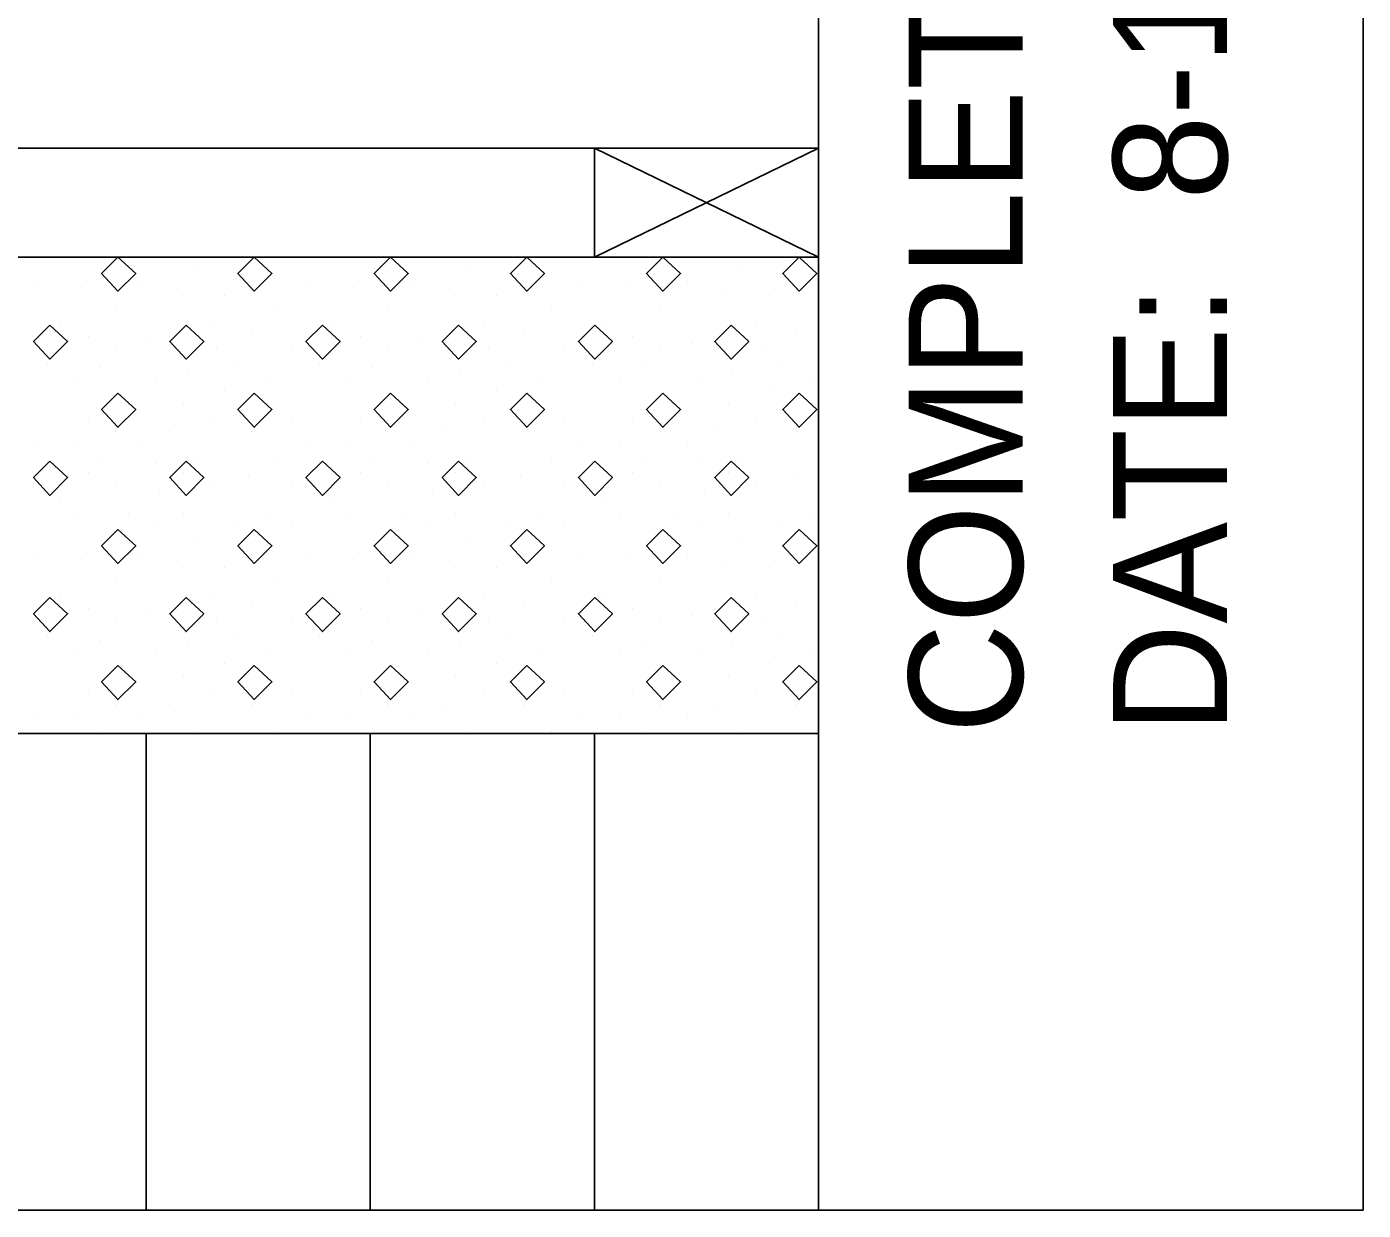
# Model space of a CAD drawing. Extents: x 1313964 to 1316843, y 2087046 to 2096619.
# Drawn here: x 1314130.76 to 1314136.72, y 2089873.43 to 2089878.72 of the extents above; entities that cross this region are included whole.
import ezdxf

# ---------------------------------------------------------------- set-up
doc = ezdxf.new("R2010")
doc.units = 0
doc.layers.add('B-Sub-Contour', color=7, linetype='Continuous')
doc.layers.add('Default', color=7, linetype='Continuous')

# ---------------------------------------------------------------- blocks, each defined once
blk = doc.blocks.new('POINT_DISPLAY')
at = {"layer": 'Default'}
blk.add_line((0, 0), (0, 0), dxfattribs=at)

msp = doc.modelspace()

# ---------------------------------------------------------------- linework, layer by layer
at = {"layer": 'B-Sub-Contour'}
for points in [[(1314136.7248, 2089873.4343), (1314136.7248, 2089916.3058), (1314075.306, 2089916.3058), (1314075.306, 2089873.4343), (1314136.7248, 2089873.4343)], [(1314134.2924, 2089873.4343), (1314134.2924, 2089916.3058)], [(1314134.2924, 2089878.1775), (1314089.2925, 2089878.1775)], [(1314133.2924, 2089877.691), (1314134.2924, 2089878.1775)], [(1314134.2924, 2089877.691), (1314133.2924, 2089878.1775)], [(1314133.2924, 2089877.691), (1314133.2924, 2089878.1775)], [(1314134.2924, 2089877.691), (1314134.2924, 2089878.1775)], [(1314134.2924, 2089877.691), (1314082.6033, 2089877.691)], [(1314134.2924, 2089875.5627), (1314082.6033, 2089875.5627)], [(1314131.2924, 2089873.4343), (1314131.2924, 2089875.5627)], [(1314132.2924, 2089873.4343), (1314132.2924, 2089875.5627)], [(1314132.2924, 2089873.4343), (1314132.2924, 2089875.5627)], [(1314133.2924, 2089873.4343), (1314133.2924, 2089875.5627)], [(1314134.2924, 2089875.3194), (1314134.2924, 2089875.5627)], [(1314134.2924, 2089875.3194), (1314134.2924, 2089875.5627)], [(1314134.2924, 2089873.4343), (1314134.2924, 2089873.6775)], [(1314134.2924, 2089873.4343), (1314134.2924, 2089873.6775)]]:
    msp.add_lwpolyline(points, dxfattribs=at)
for points in [[(1314131.166, 2089877.691), (1314131.093, 2089877.6181), (1314131.166, 2089877.539), (1314131.2451, 2089877.6181)], [(1314131.7741, 2089877.691), (1314131.7012, 2089877.6181), (1314131.7741, 2089877.539), (1314131.8532, 2089877.6181)], [(1314132.3822, 2089877.691), (1314132.3093, 2089877.6181), (1314132.3822, 2089877.539), (1314132.4613, 2089877.6181)], [(1314132.9903, 2089877.691), (1314132.9174, 2089877.6181), (1314132.9903, 2089877.539), (1314133.0694, 2089877.6181)], [(1314133.5984, 2089877.691), (1314133.5255, 2089877.6181), (1314133.5984, 2089877.539), (1314133.6775, 2089877.6181)], [(1314134.2066, 2089877.691), (1314134.1336, 2089877.6181), (1314134.2066, 2089877.539), (1314134.2856, 2089877.6181)], [(1314130.862, 2089877.387), (1314130.789, 2089877.314), (1314130.862, 2089877.235), (1314130.941, 2089877.314)], [(1314131.4701, 2089877.387), (1314131.3971, 2089877.314), (1314131.4701, 2089877.235), (1314131.5491, 2089877.314)], [(1314132.0782, 2089877.387), (1314132.0052, 2089877.314), (1314132.0782, 2089877.235), (1314132.1572, 2089877.314)], [(1314132.6863, 2089877.387), (1314132.6133, 2089877.314), (1314132.6863, 2089877.235), (1314132.7653, 2089877.314)], [(1314133.2944, 2089877.387), (1314133.2214, 2089877.314), (1314133.2944, 2089877.235), (1314133.3734, 2089877.314)], [(1314133.9025, 2089877.387), (1314133.8295, 2089877.314), (1314133.9025, 2089877.235), (1314133.9816, 2089877.314)], [(1314131.166, 2089877.0829), (1314131.093, 2089877.01), (1314131.166, 2089876.9309), (1314131.2451, 2089877.01)], [(1314131.7741, 2089877.0829), (1314131.7012, 2089877.01), (1314131.7741, 2089876.9309), (1314131.8532, 2089877.01)], [(1314132.3822, 2089877.0829), (1314132.3093, 2089877.01), (1314132.3822, 2089876.9309), (1314132.4613, 2089877.01)], [(1314132.9903, 2089877.0829), (1314132.9174, 2089877.01), (1314132.9903, 2089876.9309), (1314133.0694, 2089877.01)], [(1314133.5984, 2089877.0829), (1314133.5255, 2089877.01), (1314133.5984, 2089876.9309), (1314133.6775, 2089877.01)], [(1314134.2066, 2089877.0829), (1314134.1336, 2089877.01), (1314134.2066, 2089876.9309), (1314134.2856, 2089877.01)], [(1314130.862, 2089876.7789), (1314130.789, 2089876.7059), (1314130.862, 2089876.6268), (1314130.941, 2089876.7059)], [(1314131.4701, 2089876.7789), (1314131.3971, 2089876.7059), (1314131.4701, 2089876.6268), (1314131.5491, 2089876.7059)], [(1314132.0782, 2089876.7789), (1314132.0052, 2089876.7059), (1314132.0782, 2089876.6268), (1314132.1572, 2089876.7059)], [(1314132.6863, 2089876.7789), (1314132.6133, 2089876.7059), (1314132.6863, 2089876.6268), (1314132.7653, 2089876.7059)], [(1314133.2944, 2089876.7789), (1314133.2214, 2089876.7059), (1314133.2944, 2089876.6268), (1314133.3734, 2089876.7059)], [(1314133.9025, 2089876.7789), (1314133.8295, 2089876.7059), (1314133.9025, 2089876.6268), (1314133.9816, 2089876.7059)], [(1314131.166, 2089876.4748), (1314131.093, 2089876.4018), (1314131.166, 2089876.3228), (1314131.2451, 2089876.4018)], [(1314131.7741, 2089876.4748), (1314131.7012, 2089876.4018), (1314131.7741, 2089876.3228), (1314131.8532, 2089876.4018)], [(1314132.3822, 2089876.4748), (1314132.3093, 2089876.4018), (1314132.3822, 2089876.3228), (1314132.4613, 2089876.4018)], [(1314132.9903, 2089876.4748), (1314132.9174, 2089876.4018), (1314132.9903, 2089876.3228), (1314133.0694, 2089876.4018)], [(1314133.5984, 2089876.4748), (1314133.5255, 2089876.4018), (1314133.5984, 2089876.3228), (1314133.6775, 2089876.4018)], [(1314134.2066, 2089876.4748), (1314134.1336, 2089876.4018), (1314134.2066, 2089876.3228), (1314134.2856, 2089876.4018)], [(1314130.862, 2089876.1708), (1314130.789, 2089876.0978), (1314130.862, 2089876.0187), (1314130.941, 2089876.0978)], [(1314131.4701, 2089876.1708), (1314131.3971, 2089876.0978), (1314131.4701, 2089876.0187), (1314131.5491, 2089876.0978)], [(1314132.0782, 2089876.1708), (1314132.0052, 2089876.0978), (1314132.0782, 2089876.0187), (1314132.1572, 2089876.0978)], [(1314132.6863, 2089876.1708), (1314132.6133, 2089876.0978), (1314132.6863, 2089876.0187), (1314132.7653, 2089876.0978)], [(1314133.2944, 2089876.1708), (1314133.2214, 2089876.0978), (1314133.2944, 2089876.0187), (1314133.3734, 2089876.0978)], [(1314133.9025, 2089876.1708), (1314133.8295, 2089876.0978), (1314133.9025, 2089876.0187), (1314133.9816, 2089876.0978)], [(1314131.166, 2089875.8667), (1314131.093, 2089875.7937), (1314131.166, 2089875.7147), (1314131.2451, 2089875.7937)], [(1314131.7741, 2089875.8667), (1314131.7012, 2089875.7937), (1314131.7741, 2089875.7147), (1314131.8532, 2089875.7937)], [(1314132.3822, 2089875.8667), (1314132.3093, 2089875.7937), (1314132.3822, 2089875.7147), (1314132.4613, 2089875.7937)], [(1314132.9903, 2089875.8667), (1314132.9174, 2089875.7937), (1314132.9903, 2089875.7147), (1314133.0694, 2089875.7937)], [(1314133.5984, 2089875.8667), (1314133.5255, 2089875.7937), (1314133.5984, 2089875.7147), (1314133.6775, 2089875.7937)], [(1314134.2066, 2089875.8667), (1314134.1336, 2089875.7937), (1314134.2066, 2089875.7147), (1314134.2856, 2089875.7937)]]:
    msp.add_lwpolyline(points, close=True, dxfattribs=at)

# ---------------------------------------------------------------- block references
at = {"layer": 'B-Sub-Contour', "xscale": 0.019951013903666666, "yscale": 0.019951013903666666, "rotation": 90}
for p in [(1314131.093, 2089877.6409), (1314131.5187, 2089877.6409), (1314132.3093, 2089877.6409), (1314132.7349, 2089877.6409), (1314133.5255, 2089877.6409), (1314133.9512, 2089877.6409), (1314130.789, 2089877.5801), (1314131.2755, 2089877.5801), (1314131.762, 2089877.5801), (1314132.0052, 2089877.5801), (1314132.4917, 2089877.5801), (1314132.9782, 2089877.5801), (1314133.2214, 2089877.5801), (1314133.7079, 2089877.5801), (1314134.1944, 2089877.5801), (1314131.0018, 2089877.5551), (1314131.4303, 2089877.5524), (1314131.6403, 2089877.5192), (1314132.218, 2089877.5551), (1314132.6465, 2089877.5524), (1314132.8566, 2089877.5192), (1314133.4343, 2089877.5551), (1314133.8627, 2089877.5524), (1314134.0728, 2089877.5192), (1314131.1539, 2089877.4584), (1314131.8836, 2089877.4584), (1314132.3701, 2089877.4584), (1314133.0998, 2089877.4584), (1314133.5863, 2089877.4584), (1314130.9106, 2089877.3976), (1314131.5795, 2089877.3976), (1314132.1268, 2089877.3976), (1314132.7957, 2089877.3976), (1314133.343, 2089877.3976), (1314134.012, 2089877.3976), (1314131.0322, 2089877.3368), (1314131.3971, 2089877.3368), (1314131.762, 2089877.3592), (1314132.2485, 2089877.3368), (1314132.6133, 2089877.3368), (1314132.9782, 2089877.3592), (1314133.4647, 2089877.3368), (1314133.8295, 2089877.3368), (1314134.1944, 2089877.3592), (1314131.1539, 2089877.276), (1314131.2921, 2089877.3067), (1314131.6044, 2089877.2818), (1314131.9444, 2089877.276), (1314132.3701, 2089877.276), (1314132.5083, 2089877.3067), (1314132.8206, 2089877.2818), (1314133.1606, 2089877.276), (1314133.5863, 2089877.276), (1314133.7245, 2089877.3067), (1314134.0368, 2089877.2818), (1314130.8498, 2089877.2152), (1314131.0875, 2089877.1962), (1314131.4773, 2089877.1879), (1314131.7012, 2089877.2152), (1314132.066, 2089877.2152), (1314132.3037, 2089877.1962), (1314132.6935, 2089877.1879), (1314132.9174, 2089877.2152), (1314133.2822, 2089877.2152), (1314133.5199, 2089877.1962), (1314133.9097, 2089877.1879), (1314134.1336, 2089877.2152), (1314130.9714, 2089877.1544), (1314131.3363, 2089877.1544), (1314131.8228, 2089877.1544), (1314132.1876, 2089877.1544), (1314132.5525, 2089877.1544), (1314133.039, 2089877.1544), (1314133.4039, 2089877.1544), (1314133.7687, 2089877.1544), (1314134.2552, 2089877.1544), (1314131.6403, 2089877.0936), (1314132.8566, 2089877.0936), (1314134.0728, 2089877.0936), (1314131.2147, 2089877.0328), (1314131.4579, 2089877.0328), (1314132.4309, 2089877.0328), (1314132.6741, 2089877.0328), (1314133.6471, 2089877.0328), (1314133.8903, 2089877.0328), (1314131.0322, 2089876.9719), (1314131.5795, 2089876.9719), (1314131.9444, 2089876.9719), (1314132.2485, 2089876.9719), (1314132.7957, 2089876.9719), (1314133.1606, 2089876.9719), (1314133.4647, 2089876.9719), (1314134.012, 2089876.9719), (1314131.1539, 2089876.9111), (1314131.3971, 2089876.9111), (1314131.762, 2089876.9111), (1314132.3701, 2089876.9111), (1314132.6133, 2089876.9111), (1314132.9782, 2089876.9111), (1314133.5863, 2089876.9111), (1314133.8295, 2089876.9111), (1314134.1944, 2089876.9111), (1314130.789, 2089876.8503), (1314130.9714, 2089876.8503), (1314131.2755, 2089876.8503), (1314132.0052, 2089876.8503), (1314132.1876, 2089876.8503), (1314132.4917, 2089876.8503), (1314133.2214, 2089876.8503), (1314133.4039, 2089876.8503), (1314133.7079, 2089876.8503), (1314130.8498, 2089876.7758), (1314131.093, 2089876.7895), (1314131.3363, 2089876.7682), (1314131.5187, 2089876.7895), (1314131.8836, 2089876.7895), (1314132.066, 2089876.7758), (1314132.3093, 2089876.7895), (1314132.5525, 2089876.7682), (1314132.7349, 2089876.7895), (1314133.0998, 2089876.7895), (1314133.2822, 2089876.7758), (1314133.5255, 2089876.7895), (1314133.7687, 2089876.7682), (1314133.9512, 2089876.7895), (1314131.0322, 2089876.7287), (1314131.4579, 2089876.7287), (1314131.7481, 2089876.7119), (1314132.2485, 2089876.7287), (1314132.6741, 2089876.7287), (1314132.9644, 2089876.7119), (1314133.4647, 2089876.7287), (1314133.8903, 2089876.7287), (1314134.1806, 2089876.7119), (1314131.1539, 2089876.6679), (1314131.3529, 2089876.6483), (1314131.5795, 2089876.6679), (1314131.9444, 2089876.6679), (1314132.3701, 2089876.6679), (1314132.5691, 2089876.6483), (1314132.7957, 2089876.6679), (1314133.1606, 2089876.6679), (1314133.5863, 2089876.6679), (1314133.7853, 2089876.6483), (1314134.012, 2089876.6679), (1314130.9106, 2089876.6071), (1314132.1268, 2089876.6071), (1314133.343, 2089876.6071), (1314130.9714, 2089876.5463), (1314131.2147, 2089876.5463), (1314131.3446, 2089876.5019), (1314131.4579, 2089876.5463), (1314131.8228, 2089876.5463), (1314132.1876, 2089876.5463), (1314132.4309, 2089876.5463), (1314132.5608, 2089876.5019), (1314132.6741, 2089876.5463), (1314133.039, 2089876.5463), (1314133.4039, 2089876.5463), (1314133.6471, 2089876.5463), (1314133.777, 2089876.5019), (1314133.8903, 2089876.5463), (1314134.2552, 2089876.5463), (1314131.7012, 2089876.4855), (1314131.9444, 2089876.4882), (1314132.9174, 2089876.4855), (1314133.1606, 2089876.4882), (1314134.1336, 2089876.4855), (1314131.093, 2089876.4246), (1314131.5187, 2089876.4246), (1314132.3093, 2089876.4246), (1314132.7349, 2089876.4246), (1314133.5255, 2089876.4246), (1314133.9512, 2089876.4246), (1314130.789, 2089876.3638), (1314131.0018, 2089876.3389), (1314131.2755, 2089876.3638), (1314131.4303, 2089876.3362), (1314131.762, 2089876.3638), (1314132.0052, 2089876.3638), (1314132.218, 2089876.3389), (1314132.4917, 2089876.3638), (1314132.6465, 2089876.3362), (1314132.9782, 2089876.3638), (1314133.2214, 2089876.3638), (1314133.4343, 2089876.3389), (1314133.7079, 2089876.3638), (1314133.8627, 2089876.3362), (1314134.1944, 2089876.3638), (1314131.6403, 2089876.303), (1314132.8566, 2089876.303), (1314134.0728, 2089876.303), (1314131.1539, 2089876.2422), (1314131.8836, 2089876.2422), (1314132.3701, 2089876.2422), (1314133.0998, 2089876.2422), (1314133.5863, 2089876.2422), (1314130.9106, 2089876.1814), (1314131.5795, 2089876.1814), (1314131.762, 2089876.143), (1314132.1268, 2089876.1814), (1314132.7957, 2089876.1814), (1314132.9782, 2089876.143), (1314133.343, 2089876.1814), (1314134.012, 2089876.1814), (1314134.1944, 2089876.143), (1314131.0322, 2089876.1206), (1314131.2921, 2089876.0905), (1314131.3971, 2089876.1206), (1314132.2485, 2089876.1206), (1314132.5083, 2089876.0905), (1314132.6133, 2089876.1206), (1314133.4647, 2089876.1206), (1314133.7245, 2089876.0905), (1314133.8295, 2089876.1206), (1314131.1539, 2089876.0598), (1314131.6044, 2089876.0656), (1314131.9444, 2089876.0598), (1314132.3701, 2089876.0598), (1314132.8206, 2089876.0656), (1314133.1606, 2089876.0598), (1314133.5863, 2089876.0598), (1314134.0368, 2089876.0656), (1314130.8498, 2089875.999), (1314131.0875, 2089875.98), (1314131.4773, 2089875.9717), (1314131.7012, 2089875.999), (1314132.066, 2089875.999), (1314132.3037, 2089875.98), (1314132.6935, 2089875.9717), (1314132.9174, 2089875.999), (1314133.2822, 2089875.999), (1314133.5199, 2089875.98), (1314133.9097, 2089875.9717), (1314134.1336, 2089875.999), (1314130.9714, 2089875.9382), (1314131.3363, 2089875.9382), (1314131.8228, 2089875.9382), (1314132.1876, 2089875.9382), (1314132.5525, 2089875.9382), (1314133.039, 2089875.9382), (1314133.4039, 2089875.9382), (1314133.7687, 2089875.9382), (1314134.2552, 2089875.9382), (1314131.6403, 2089875.8774), (1314132.8566, 2089875.8774), (1314134.0728, 2089875.8774), (1314131.2147, 2089875.8165), (1314131.4579, 2089875.8165), (1314132.4309, 2089875.8165), (1314132.6741, 2089875.8165), (1314133.6471, 2089875.8165), (1314133.8903, 2089875.8165), (1314131.0322, 2089875.7557), (1314131.5795, 2089875.7557), (1314131.9444, 2089875.7557), (1314132.2485, 2089875.7557), (1314132.7957, 2089875.7557), (1314133.1606, 2089875.7557), (1314133.4647, 2089875.7557), (1314134.012, 2089875.7557), (1314131.1539, 2089875.6949), (1314131.3971, 2089875.6949), (1314131.762, 2089875.6949), (1314132.3701, 2089875.6949), (1314132.6133, 2089875.6949), (1314132.9782, 2089875.6949), (1314133.5863, 2089875.6949), (1314133.8295, 2089875.6949), (1314134.1944, 2089875.6949), (1314130.789, 2089875.6341), (1314130.9714, 2089875.6341), (1314131.2755, 2089875.6341), (1314132.0052, 2089875.6341), (1314132.1876, 2089875.6341), (1314132.4917, 2089875.6341), (1314133.2214, 2089875.6341), (1314133.4039, 2089875.6341), (1314133.7079, 2089875.6341), (1314131.093, 2089875.5733), (1314131.5187, 2089875.5733), (1314131.8836, 2089875.5733), (1314132.3093, 2089875.5733), (1314132.7349, 2089875.5733), (1314133.0998, 2089875.5733), (1314133.5255, 2089875.5733), (1314133.9512, 2089875.5733)]:
    msp.add_blockref('POINT_DISPLAY', p, dxfattribs=at)

# ---------------------------------------------------------------- texts
at = {"layer": 'B-Sub-Contour'}
for s, p in [('COMPLETION DEPTH:  100.0 ft', (1314135.2045, 2089875.5627)), ('DATE:  8-14-20', (1314136.1167, 2089875.5627))]:
    msp.add_text(s, height=0.508985, rotation=90, dxfattribs=at).set_placement(p)

doc.saveas('drawing.dxf')
